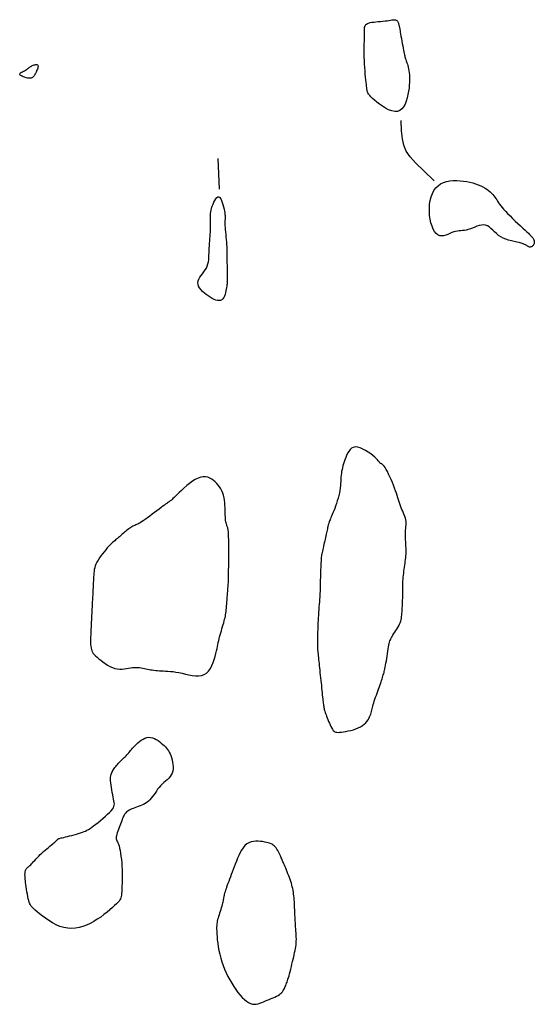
# Model space of a CAD drawing. Header units: millimetres. Extents: x 32690613 to 32693367, y 5343692 to 5344708.
# Tile 795 of 1009: x 32693310 to 32693327, y 5344052 to 5344084. Entities that reach past the tile are written whole.
import ezdxf

# ---------------------------------------------------------------- set-up
doc = ezdxf.new("R2010")
doc.units = ezdxf.units.MM
doc.header["$LTSCALE"] = 20
doc.layers.add('02-DGM_HL_492.50', color=92, linetype='Continuous')
doc.layers.add('02-DGM_HL_493.00', color=102, linetype='Continuous')

msp = doc.modelspace()

# ---------------------------------------------------------------- linework, layer by layer
at = {"layer": '02-DGM_HL_492.50', "elevation": 492.5, "flags": 128}
msp.add_lwpolyline([(32693316.769, 5344055.532), (32693316.755, 5344055.482), (32693316.739, 5344055.428), (32693316.722, 5344055.372), (32693316.703, 5344055.314), (32693316.684, 5344055.256), (32693316.666, 5344055.198), (32693316.648, 5344055.143), (32693316.633, 5344055.092), (32693316.62, 5344055.044), (32693316.609, 5344054.999), (32693316.6, 5344054.954), (32693316.594, 5344054.908), (32693316.59, 5344054.858), (32693316.588, 5344054.802), (32693316.588, 5344054.739), (32693316.59, 5344054.667), (32693316.594, 5344054.583), (32693316.601, 5344054.489), (32693316.61, 5344054.387), (32693316.623, 5344054.277), (32693316.64, 5344054.162), (32693316.661, 5344054.042), (32693316.687, 5344053.92), (32693316.719, 5344053.796), (32693316.757, 5344053.673), (32693316.8, 5344053.55), (32693316.848, 5344053.429), (32693316.9, 5344053.31), (32693316.956, 5344053.194), (32693317.016, 5344053.081), (32693317.079, 5344052.972), (32693317.145, 5344052.868), (32693317.212, 5344052.769), (32693317.281, 5344052.676), (32693317.351, 5344052.591), (32693317.421, 5344052.515), (32693317.491, 5344052.448), (32693317.56, 5344052.391), (32693317.627, 5344052.347), (32693317.693, 5344052.315), (32693317.756, 5344052.296), (32693317.818, 5344052.289), (32693317.878, 5344052.293), (32693317.937, 5344052.304), (32693317.995, 5344052.322), (32693318.054, 5344052.345), (32693318.114, 5344052.371), (32693318.174, 5344052.397), (32693318.237, 5344052.423), (32693318.3, 5344052.448), (32693318.362, 5344052.473), (32693318.423, 5344052.498), (32693318.482, 5344052.524), (32693318.537, 5344052.55), (32693318.588, 5344052.577), (32693318.633, 5344052.606), (32693318.672, 5344052.636), (32693318.705, 5344052.667), (32693318.733, 5344052.7), (32693318.756, 5344052.734), (32693318.776, 5344052.768), (32693318.794, 5344052.803), (32693318.809, 5344052.837), (32693318.824, 5344052.872), (32693318.838, 5344052.906), (32693318.852, 5344052.94), (32693318.867, 5344052.976), (32693318.881, 5344053.015), (32693318.896, 5344053.057), (32693318.911, 5344053.104), (32693318.928, 5344053.157), (32693318.945, 5344053.216), (32693318.963, 5344053.283), (32693318.982, 5344053.356), (32693319.001, 5344053.434), (32693319.021, 5344053.515), (32693319.04, 5344053.597), (32693319.06, 5344053.679), (32693319.078, 5344053.759), (32693319.096, 5344053.836), (32693319.113, 5344053.908), (32693319.128, 5344053.975), (32693319.142, 5344054.04), (32693319.154, 5344054.102), (32693319.164, 5344054.163), (32693319.172, 5344054.223), (32693319.178, 5344054.283), (32693319.182, 5344054.345), (32693319.183, 5344054.409), (32693319.182, 5344054.474), (32693319.18, 5344054.541), (32693319.176, 5344054.608), (32693319.171, 5344054.675), (32693319.166, 5344054.743), (32693319.16, 5344054.809), (32693319.155, 5344054.875), (32693319.151, 5344054.939), (32693319.147, 5344055.001), (32693319.143, 5344055.063), (32693319.14, 5344055.124), (32693319.137, 5344055.185), (32693319.134, 5344055.246), (32693319.132, 5344055.307), (32693319.129, 5344055.369), (32693319.127, 5344055.432), (32693319.124, 5344055.496), (32693319.121, 5344055.56), (32693319.118, 5344055.624), (32693319.113, 5344055.688), (32693319.108, 5344055.752), (32693319.102, 5344055.814), (32693319.095, 5344055.876), (32693319.086, 5344055.936), (32693319.076, 5344055.995), (32693319.065, 5344056.054), (32693319.052, 5344056.112), (32693319.037, 5344056.17), (32693319.02, 5344056.229), (32693319.002, 5344056.289), (32693318.981, 5344056.35), (32693318.959, 5344056.412), (32693318.935, 5344056.475), (32693318.911, 5344056.538), (32693318.886, 5344056.599), (32693318.861, 5344056.659), (32693318.838, 5344056.715), (32693318.815, 5344056.768), (32693318.795, 5344056.815), (32693318.777, 5344056.856), (32693318.761, 5344056.893), (32693318.747, 5344056.927), (32693318.734, 5344056.958), (32693318.72, 5344056.988), (32693318.707, 5344057.019), (32693318.693, 5344057.051), (32693318.678, 5344057.086), (32693318.662, 5344057.125), (32693318.643, 5344057.167), (32693318.623, 5344057.21), (32693318.601, 5344057.255), (32693318.577, 5344057.298), (32693318.552, 5344057.34), (32693318.525, 5344057.38), (32693318.496, 5344057.415), (32693318.465, 5344057.446), (32693318.433, 5344057.472), (32693318.397, 5344057.495), (32693318.358, 5344057.514), (32693318.314, 5344057.53), (32693318.266, 5344057.545), (32693318.212, 5344057.558), (32693318.152, 5344057.57), (32693318.086, 5344057.582), (32693318.015, 5344057.592), (32693317.94, 5344057.598), (32693317.864, 5344057.598), (32693317.787, 5344057.591), (32693317.712, 5344057.575), (32693317.639, 5344057.547), (32693317.571, 5344057.507), (32693317.509, 5344057.453), (32693317.452, 5344057.386), (32693317.4, 5344057.309), (32693317.353, 5344057.225), (32693317.309, 5344057.134), (32693317.269, 5344057.041), (32693317.231, 5344056.946), (32693317.195, 5344056.852), (32693317.16, 5344056.761), (32693317.126, 5344056.673), (32693317.094, 5344056.589), (32693317.063, 5344056.509), (32693317.034, 5344056.432), (32693317.007, 5344056.359), (32693316.981, 5344056.29), (32693316.957, 5344056.224), (32693316.934, 5344056.163), (32693316.914, 5344056.105), (32693316.895, 5344056.051), (32693316.878, 5344056), (32693316.863, 5344055.953), (32693316.849, 5344055.909), (32693316.838, 5344055.867), (32693316.829, 5344055.829), (32693316.821, 5344055.793), (32693316.814, 5344055.758), (32693316.809, 5344055.725), (32693316.803, 5344055.691), (32693316.797, 5344055.655), (32693316.789, 5344055.618), (32693316.781, 5344055.577)], close=True, dxfattribs=at)
at = {"layer": '02-DGM_HL_493.00', "elevation": 493, "flags": 128}
for points in [[(32693321.724, 5344081.713), (32693321.662, 5344081.769), (32693321.613, 5344081.816), (32693321.575, 5344081.857), (32693321.548, 5344081.891), (32693321.528, 5344081.92), (32693321.514, 5344081.945), (32693321.505, 5344081.966), (32693321.498, 5344081.984), (32693321.493, 5344082), (32693321.489, 5344082.017), (32693321.486, 5344082.035), (32693321.482, 5344082.057), (32693321.478, 5344082.085), (32693321.474, 5344082.12), (32693321.469, 5344082.165), (32693321.463, 5344082.221), (32693321.455, 5344082.29), (32693321.446, 5344082.37), (32693321.437, 5344082.46), (32693321.428, 5344082.558), (32693321.419, 5344082.663), (32693321.411, 5344082.773), (32693321.404, 5344082.886), (32693321.398, 5344083.001), (32693321.395, 5344083.116), (32693321.393, 5344083.23), (32693321.393, 5344083.34), (32693321.393, 5344083.445), (32693321.395, 5344083.544), (32693321.397, 5344083.634), (32693321.399, 5344083.715), (32693321.401, 5344083.784), (32693321.402, 5344083.84), (32693321.403, 5344083.885), (32693321.404, 5344083.92), (32693321.404, 5344083.946), (32693321.404, 5344083.966), (32693321.403, 5344083.981), (32693321.403, 5344083.993), (32693321.402, 5344084.003), (32693321.401, 5344084.013), (32693321.4, 5344084.024), (32693321.4, 5344084.034), (32693321.4, 5344084.046), (32693321.401, 5344084.058), (32693321.402, 5344084.071), (32693321.404, 5344084.085), (32693321.408, 5344084.1), (32693321.413, 5344084.116), (32693321.42, 5344084.133), (32693321.432, 5344084.151), (32693321.448, 5344084.169), (32693321.47, 5344084.186), (32693321.499, 5344084.203), (32693321.536, 5344084.218), (32693321.582, 5344084.232), (32693321.639, 5344084.243), (32693321.704, 5344084.253), (32693321.774, 5344084.261), (32693321.848, 5344084.268), (32693321.924, 5344084.275), (32693321.999, 5344084.281), (32693322.07, 5344084.288), (32693322.136, 5344084.295), (32693322.194, 5344084.303), (32693322.245, 5344084.311), (32693322.29, 5344084.319), (32693322.329, 5344084.325), (32693322.362, 5344084.328), (32693322.391, 5344084.329), (32693322.415, 5344084.325), (32693322.437, 5344084.316), (32693322.455, 5344084.303), (32693322.471, 5344084.284), (32693322.485, 5344084.262), (32693322.496, 5344084.238), (32693322.506, 5344084.213), (32693322.514, 5344084.187), (32693322.52, 5344084.163), (32693322.526, 5344084.141), (32693322.53, 5344084.122), (32693322.534, 5344084.104), (32693322.538, 5344084.085), (32693322.542, 5344084.065), (32693322.547, 5344084.04), (32693322.552, 5344084.009), (32693322.559, 5344083.969), (32693322.568, 5344083.92), (32693322.578, 5344083.86), (32693322.59, 5344083.79), (32693322.604, 5344083.715), (32693322.617, 5344083.635), (32693322.632, 5344083.555), (32693322.646, 5344083.476), (32693322.659, 5344083.402), (32693322.671, 5344083.336), (32693322.682, 5344083.278), (32693322.692, 5344083.229), (32693322.701, 5344083.187), (32693322.71, 5344083.151), (32693322.718, 5344083.118), (32693322.727, 5344083.088), (32693322.736, 5344083.058), (32693322.747, 5344083.028), (32693322.759, 5344082.995), (32693322.771, 5344082.96), (32693322.784, 5344082.921), (32693322.798, 5344082.879), (32693322.811, 5344082.833), (32693322.824, 5344082.783), (32693322.836, 5344082.728), (32693322.847, 5344082.669), (32693322.856, 5344082.604), (32693322.863, 5344082.534), (32693322.867, 5344082.458), (32693322.868, 5344082.378), (32693322.867, 5344082.292), (32693322.861, 5344082.2), (32693322.851, 5344082.103), (32693322.837, 5344082.001), (32693322.818, 5344081.894), (32693322.792, 5344081.786), (32693322.761, 5344081.681), (32693322.721, 5344081.582), (32693322.674, 5344081.495), (32693322.617, 5344081.423), (32693322.551, 5344081.371), (32693322.474, 5344081.342), (32693322.386, 5344081.339), (32693322.289, 5344081.36), (32693322.188, 5344081.399), (32693322.086, 5344081.452), (32693321.984, 5344081.514), (32693321.888, 5344081.582), (32693321.801, 5344081.649)], [(32693310.176, 5344082.548), (32693310.175, 5344082.567), (32693310.186, 5344082.585), (32693310.206, 5344082.602), (32693310.233, 5344082.619), (32693310.264, 5344082.636), (32693310.299, 5344082.653), (32693310.333, 5344082.669), (32693310.366, 5344082.686), (32693310.394, 5344082.703), (32693310.419, 5344082.72), (32693310.442, 5344082.737), (32693310.464, 5344082.754), (32693310.485, 5344082.771), (32693310.506, 5344082.787), (32693310.529, 5344082.803), (32693310.555, 5344082.818), (32693310.584, 5344082.833), (32693310.615, 5344082.846), (32693310.646, 5344082.857), (32693310.677, 5344082.864), (32693310.706, 5344082.868), (32693310.732, 5344082.868), (32693310.752, 5344082.862), (32693310.767, 5344082.85), (32693310.774, 5344082.832), (32693310.775, 5344082.808), (32693310.771, 5344082.78), (32693310.762, 5344082.749), (32693310.751, 5344082.716), (32693310.737, 5344082.683), (32693310.723, 5344082.652), (32693310.709, 5344082.623), (32693310.696, 5344082.597), (32693310.685, 5344082.574), (32693310.674, 5344082.554), (32693310.664, 5344082.537), (32693310.654, 5344082.521), (32693310.645, 5344082.507), (32693310.635, 5344082.493), (32693310.626, 5344082.48), (32693310.615, 5344082.467), (32693310.604, 5344082.455), (32693310.59, 5344082.444), (32693310.574, 5344082.434), (32693310.554, 5344082.427), (32693310.53, 5344082.423), (32693310.501, 5344082.421), (32693310.467, 5344082.424), (32693310.426, 5344082.431), (32693310.382, 5344082.442), (32693310.336, 5344082.455), (32693310.291, 5344082.472), (32693310.251, 5344082.49), (32693310.216, 5344082.509), (32693310.191, 5344082.528)], [(32693326.918, 5344077.023), (32693326.906, 5344077.003), (32693326.892, 5344076.983), (32693326.875, 5344076.966), (32693326.856, 5344076.952), (32693326.836, 5344076.94), (32693326.815, 5344076.932), (32693326.794, 5344076.929), (32693326.773, 5344076.93), (32693326.752, 5344076.936), (32693326.732, 5344076.947), (32693326.708, 5344076.962), (32693326.682, 5344076.979), (32693326.649, 5344076.998), (32693326.61, 5344077.018), (32693326.563, 5344077.038), (32693326.505, 5344077.057), (32693326.436, 5344077.075), (32693326.358, 5344077.092), (32693326.274, 5344077.11), (32693326.185, 5344077.131), (32693326.094, 5344077.155), (32693326.005, 5344077.183), (32693325.918, 5344077.218), (32693325.837, 5344077.26), (32693325.763, 5344077.311), (32693325.696, 5344077.367), (32693325.634, 5344077.425), (32693325.575, 5344077.483), (32693325.518, 5344077.537), (32693325.462, 5344077.583), (32693325.404, 5344077.62), (32693325.342, 5344077.643), (32693325.277, 5344077.651), (32693325.208, 5344077.645), (32693325.137, 5344077.629), (32693325.064, 5344077.605), (32693324.992, 5344077.577), (32693324.919, 5344077.548), (32693324.849, 5344077.52), (32693324.781, 5344077.497), (32693324.717, 5344077.482), (32693324.656, 5344077.472), (32693324.597, 5344077.466), (32693324.539, 5344077.462), (32693324.482, 5344077.458), (32693324.425, 5344077.452), (32693324.366, 5344077.441), (32693324.306, 5344077.425), (32693324.243, 5344077.401), (32693324.178, 5344077.373), (32693324.112, 5344077.344), (32693324.045, 5344077.319), (32693323.979, 5344077.3), (32693323.914, 5344077.292), (32693323.852, 5344077.299), (32693323.793, 5344077.324), (32693323.737, 5344077.37), (32693323.686, 5344077.435), (32693323.64, 5344077.517), (32693323.6, 5344077.612), (32693323.567, 5344077.719), (32693323.54, 5344077.835), (32693323.522, 5344077.956), (32693323.513, 5344078.08), (32693323.513, 5344078.205), (32693323.522, 5344078.328), (32693323.542, 5344078.448), (32693323.571, 5344078.562), (32693323.611, 5344078.669), (32693323.662, 5344078.766), (32693323.724, 5344078.852), (32693323.797, 5344078.925), (32693323.881, 5344078.983), (32693323.975, 5344079.028), (32693324.076, 5344079.06), (32693324.183, 5344079.08), (32693324.293, 5344079.091), (32693324.406, 5344079.093), (32693324.518, 5344079.088), (32693324.627, 5344079.077), (32693324.733, 5344079.061), (32693324.834, 5344079.041), (32693324.93, 5344079.016), (32693325.021, 5344078.989), (32693325.106, 5344078.958), (32693325.186, 5344078.924), (32693325.26, 5344078.888), (32693325.327, 5344078.85), (32693325.388, 5344078.81), (32693325.443, 5344078.768), (32693325.492, 5344078.726), (32693325.537, 5344078.682), (32693325.577, 5344078.638), (32693325.613, 5344078.594), (32693325.647, 5344078.55), (32693325.678, 5344078.506), (32693325.707, 5344078.463), (32693325.736, 5344078.419), (32693325.767, 5344078.374), (32693325.8, 5344078.327), (32693325.837, 5344078.276), (32693325.881, 5344078.221), (32693325.932, 5344078.16), (32693325.992, 5344078.093), (32693326.062, 5344078.02), (32693326.14, 5344077.941), (32693326.224, 5344077.859), (32693326.31, 5344077.776), (32693326.396, 5344077.694), (32693326.48, 5344077.616), (32693326.558, 5344077.544), (32693326.628, 5344077.479), (32693326.687, 5344077.424), (32693326.737, 5344077.377), (32693326.778, 5344077.338), (32693326.812, 5344077.305), (32693326.84, 5344077.276), (32693326.862, 5344077.251), (32693326.879, 5344077.228), (32693326.894, 5344077.206), (32693326.906, 5344077.183), (32693326.916, 5344077.16), (32693326.924, 5344077.137), (32693326.929, 5344077.113), (32693326.931, 5344077.09), (32693326.93, 5344077.067), (32693326.926, 5344077.045)], [(32693316.916, 5344076.942), (32693316.919, 5344076.884), (32693316.921, 5344076.833), (32693316.922, 5344076.789), (32693316.922, 5344076.747), (32693316.922, 5344076.706), (32693316.921, 5344076.662), (32693316.921, 5344076.612), (32693316.922, 5344076.555), (32693316.923, 5344076.487), (32693316.925, 5344076.412), (32693316.927, 5344076.331), (32693316.929, 5344076.247), (32693316.932, 5344076.164), (32693316.934, 5344076.084), (32693316.935, 5344076.009), (32693316.936, 5344075.943), (32693316.936, 5344075.888), (32693316.935, 5344075.842), (32693316.933, 5344075.802), (32693316.931, 5344075.766), (32693316.927, 5344075.732), (32693316.922, 5344075.697), (32693316.916, 5344075.659), (32693316.909, 5344075.615), (32693316.901, 5344075.565), (32693316.891, 5344075.508), (32693316.878, 5344075.45), (32693316.863, 5344075.391), (32693316.844, 5344075.335), (32693316.82, 5344075.285), (32693316.791, 5344075.242), (32693316.756, 5344075.211), (32693316.715, 5344075.192), (32693316.669, 5344075.186), (32693316.617, 5344075.19), (32693316.562, 5344075.205), (32693316.503, 5344075.228), (32693316.442, 5344075.259), (32693316.378, 5344075.296), (32693316.314, 5344075.339), (32693316.25, 5344075.385), (32693316.188, 5344075.434), (32693316.13, 5344075.487), (32693316.079, 5344075.542), (32693316.035, 5344075.598), (32693316.002, 5344075.656), (32693315.982, 5344075.714), (32693315.976, 5344075.772), (32693315.986, 5344075.83), (32693316.009, 5344075.888), (32693316.043, 5344075.946), (32693316.084, 5344076.004), (32693316.129, 5344076.063), (32693316.175, 5344076.123), (32693316.218, 5344076.185), (32693316.255, 5344076.248), (32693316.284, 5344076.312), (32693316.305, 5344076.379), (32693316.32, 5344076.447), (32693316.33, 5344076.518), (32693316.336, 5344076.59), (32693316.339, 5344076.663), (32693316.342, 5344076.738), (32693316.344, 5344076.815), (32693316.348, 5344076.893), (32693316.352, 5344076.972), (32693316.358, 5344077.051), (32693316.364, 5344077.129), (32693316.369, 5344077.204), (32693316.375, 5344077.278), (32693316.38, 5344077.347), (32693316.384, 5344077.412), (32693316.387, 5344077.472), (32693316.389, 5344077.528), (32693316.39, 5344077.58), (32693316.39, 5344077.628), (32693316.389, 5344077.674), (32693316.388, 5344077.717), (32693316.387, 5344077.76), (32693316.385, 5344077.802), (32693316.383, 5344077.843), (32693316.383, 5344077.886), (32693316.383, 5344077.929), (32693316.385, 5344077.975), (32693316.39, 5344078.024), (32693316.398, 5344078.076), (32693316.409, 5344078.132), (32693316.425, 5344078.192), (32693316.446, 5344078.258), (32693316.471, 5344078.325), (32693316.499, 5344078.39), (32693316.53, 5344078.45), (32693316.562, 5344078.501), (32693316.595, 5344078.539), (32693316.629, 5344078.561), (32693316.661, 5344078.563), (32693316.692, 5344078.543), (32693316.721, 5344078.503), (32693316.747, 5344078.448), (32693316.772, 5344078.383), (32693316.794, 5344078.311), (32693316.813, 5344078.237), (32693316.829, 5344078.164), (32693316.842, 5344078.097), (32693316.852, 5344078.04), (32693316.859, 5344077.992), (32693316.863, 5344077.952), (32693316.865, 5344077.918), (32693316.866, 5344077.89), (32693316.865, 5344077.867), (32693316.863, 5344077.846), (32693316.861, 5344077.827), (32693316.86, 5344077.809), (32693316.858, 5344077.79), (32693316.857, 5344077.768), (32693316.856, 5344077.743), (32693316.857, 5344077.712), (32693316.858, 5344077.674), (32693316.86, 5344077.627), (32693316.864, 5344077.57), (32693316.869, 5344077.502), (32693316.876, 5344077.426), (32693316.883, 5344077.343), (32693316.89, 5344077.258), (32693316.898, 5344077.172), (32693316.905, 5344077.089), (32693316.911, 5344077.012)], [(32693321.105, 5344070.425), (32693321.038, 5344070.412), (32693320.981, 5344070.382), (32693320.93, 5344070.338), (32693320.887, 5344070.282), (32693320.85, 5344070.218), (32693320.818, 5344070.149), (32693320.789, 5344070.077), (32693320.764, 5344070.006), (32693320.741, 5344069.939), (32693320.72, 5344069.874), (32693320.701, 5344069.812), (32693320.685, 5344069.751), (32693320.67, 5344069.691), (32693320.658, 5344069.631), (32693320.648, 5344069.571), (32693320.64, 5344069.509), (32693320.635, 5344069.445), (32693320.631, 5344069.379), (32693320.627, 5344069.31), (32693320.623, 5344069.24), (32693320.618, 5344069.166), (32693320.611, 5344069.09), (32693320.6, 5344069.011), (32693320.586, 5344068.929), (32693320.567, 5344068.844), (32693320.543, 5344068.758), (32693320.517, 5344068.672), (32693320.489, 5344068.586), (32693320.46, 5344068.504), (32693320.431, 5344068.425), (32693320.402, 5344068.351), (32693320.376, 5344068.283), (32693320.352, 5344068.224), (32693320.33, 5344068.171), (32693320.311, 5344068.125), (32693320.294, 5344068.085), (32693320.28, 5344068.05), (32693320.267, 5344068.02), (32693320.256, 5344067.993), (32693320.247, 5344067.97), (32693320.239, 5344067.949), (32693320.232, 5344067.929), (32693320.226, 5344067.91), (32693320.221, 5344067.891), (32693320.216, 5344067.87), (32693320.211, 5344067.848), (32693320.206, 5344067.822), (32693320.199, 5344067.793), (32693320.192, 5344067.759), (32693320.184, 5344067.721), (32693320.175, 5344067.679), (32693320.166, 5344067.633), (32693320.155, 5344067.584), (32693320.144, 5344067.533), (32693320.132, 5344067.479), (32693320.119, 5344067.423), (32693320.106, 5344067.365), (32693320.092, 5344067.307), (32693320.079, 5344067.249), (32693320.065, 5344067.192), (32693320.053, 5344067.137), (32693320.041, 5344067.084), (32693320.03, 5344067.035), (32693320.02, 5344066.991), (32693320.012, 5344066.951), (32693320.006, 5344066.915), (32693320, 5344066.88), (32693319.996, 5344066.844), (32693319.992, 5344066.806), (32693319.989, 5344066.763), (32693319.986, 5344066.713), (32693319.983, 5344066.656), (32693319.98, 5344066.588), (32693319.976, 5344066.513), (32693319.973, 5344066.432), (32693319.97, 5344066.348), (32693319.967, 5344066.264), (32693319.964, 5344066.181), (32693319.962, 5344066.103), (32693319.96, 5344066.033), (32693319.959, 5344065.97), (32693319.959, 5344065.915), (32693319.958, 5344065.865), (32693319.957, 5344065.818), (32693319.956, 5344065.771), (32693319.955, 5344065.722), (32693319.952, 5344065.67), (32693319.949, 5344065.611), (32693319.945, 5344065.544), (32693319.939, 5344065.47), (32693319.933, 5344065.391), (32693319.926, 5344065.307), (32693319.919, 5344065.22), (32693319.912, 5344065.131), (32693319.905, 5344065.041), (32693319.899, 5344064.953), (32693319.894, 5344064.867), (32693319.89, 5344064.783), (32693319.886, 5344064.702), (32693319.883, 5344064.624), (32693319.88, 5344064.549), (32693319.878, 5344064.477), (32693319.876, 5344064.409), (32693319.874, 5344064.344), (32693319.872, 5344064.283), (32693319.871, 5344064.226), (32693319.87, 5344064.172), (32693319.869, 5344064.12), (32693319.869, 5344064.07), (32693319.869, 5344064.021), (32693319.869, 5344063.974), (32693319.871, 5344063.927), (32693319.873, 5344063.88), (32693319.876, 5344063.833), (32693319.88, 5344063.784), (32693319.884, 5344063.735), (32693319.889, 5344063.683), (32693319.894, 5344063.629), (32693319.9, 5344063.572), (32693319.907, 5344063.511), (32693319.913, 5344063.447), (32693319.921, 5344063.38), (32693319.928, 5344063.308), (32693319.936, 5344063.234), (32693319.944, 5344063.158), (32693319.952, 5344063.079), (32693319.961, 5344062.998), (32693319.97, 5344062.915), (32693319.979, 5344062.831), (32693319.988, 5344062.747), (32693319.997, 5344062.663), (32693320.005, 5344062.581), (32693320.014, 5344062.502), (32693320.022, 5344062.426), (32693320.029, 5344062.355), (32693320.036, 5344062.289), (32693320.042, 5344062.23), (32693320.048, 5344062.177), (32693320.054, 5344062.129), (32693320.059, 5344062.086), (32693320.064, 5344062.047), (32693320.069, 5344062.011), (32693320.074, 5344061.978), (32693320.08, 5344061.946), (32693320.086, 5344061.916), (32693320.093, 5344061.886), (32693320.101, 5344061.855), (32693320.11, 5344061.823), (32693320.121, 5344061.789), (32693320.134, 5344061.751), (32693320.149, 5344061.71), (32693320.166, 5344061.663), (32693320.186, 5344061.611), (32693320.208, 5344061.555), (32693320.232, 5344061.497), (32693320.257, 5344061.439), (32693320.283, 5344061.382), (32693320.309, 5344061.328), (32693320.335, 5344061.279), (32693320.361, 5344061.237), (32693320.385, 5344061.203), (32693320.411, 5344061.177), (32693320.438, 5344061.159), (32693320.468, 5344061.146), (32693320.503, 5344061.14), (32693320.544, 5344061.138), (32693320.592, 5344061.141), (32693320.649, 5344061.147), (32693320.716, 5344061.157), (32693320.791, 5344061.169), (32693320.872, 5344061.184), (32693320.955, 5344061.203), (32693321.04, 5344061.226), (32693321.122, 5344061.253), (32693321.201, 5344061.283), (32693321.273, 5344061.318), (32693321.337, 5344061.358), (32693321.392, 5344061.401), (32693321.44, 5344061.447), (32693321.481, 5344061.495), (32693321.516, 5344061.544), (32693321.545, 5344061.593), (32693321.569, 5344061.642), (32693321.589, 5344061.688), (32693321.605, 5344061.732), (32693321.618, 5344061.775), (32693321.629, 5344061.816), (32693321.639, 5344061.858), (32693321.649, 5344061.901), (32693321.659, 5344061.945), (32693321.671, 5344061.992), (32693321.685, 5344062.043), (32693321.702, 5344062.098), (32693321.721, 5344062.156), (32693321.742, 5344062.217), (32693321.765, 5344062.281), (32693321.789, 5344062.346), (32693321.813, 5344062.411), (32693321.837, 5344062.476), (32693321.86, 5344062.541), (32693321.882, 5344062.603), (32693321.903, 5344062.664), (32693321.922, 5344062.722), (32693321.94, 5344062.778), (32693321.958, 5344062.831), (32693321.974, 5344062.88), (32693321.988, 5344062.927), (32693322.002, 5344062.971), (32693322.014, 5344063.01), (32693322.026, 5344063.048), (32693322.037, 5344063.085), (32693322.047, 5344063.124), (32693322.058, 5344063.165), (32693322.068, 5344063.21), (32693322.078, 5344063.262), (32693322.09, 5344063.32), (32693322.101, 5344063.387), (32693322.114, 5344063.461), (32693322.127, 5344063.54), (32693322.14, 5344063.62), (32693322.152, 5344063.701), (32693322.165, 5344063.779), (32693322.177, 5344063.853), (32693322.188, 5344063.919), (32693322.198, 5344063.977), (32693322.208, 5344064.028), (32693322.219, 5344064.072), (32693322.23, 5344064.112), (32693322.244, 5344064.149), (32693322.26, 5344064.186), (32693322.279, 5344064.222), (32693322.302, 5344064.262), (32693322.329, 5344064.304), (32693322.359, 5344064.35), (32693322.392, 5344064.398), (32693322.425, 5344064.449), (32693322.459, 5344064.5), (32693322.491, 5344064.553), (32693322.52, 5344064.605), (32693322.545, 5344064.656), (32693322.566, 5344064.707), (32693322.582, 5344064.756), (32693322.594, 5344064.805), (32693322.604, 5344064.855), (32693322.611, 5344064.905), (32693322.616, 5344064.957), (32693322.62, 5344065.01), (32693322.623, 5344065.066), (32693322.627, 5344065.124), (32693322.63, 5344065.185), (32693322.634, 5344065.247), (32693322.637, 5344065.311), (32693322.64, 5344065.375), (32693322.643, 5344065.44), (32693322.645, 5344065.504), (32693322.646, 5344065.567), (32693322.647, 5344065.629), (32693322.647, 5344065.69), (32693322.647, 5344065.75), (32693322.647, 5344065.81), (32693322.647, 5344065.87), (32693322.648, 5344065.93), (32693322.65, 5344065.992), (32693322.653, 5344066.054), (32693322.658, 5344066.118), (32693322.663, 5344066.183), (32693322.67, 5344066.25), (32693322.678, 5344066.316), (32693322.687, 5344066.382), (32693322.695, 5344066.448), (32693322.704, 5344066.513), (32693322.713, 5344066.577), (32693322.722, 5344066.639), (32693322.731, 5344066.7), (32693322.738, 5344066.76), (32693322.745, 5344066.82), (32693322.75, 5344066.88), (32693322.754, 5344066.94), (32693322.756, 5344067.002), (32693322.756, 5344067.065), (32693322.755, 5344067.13), (32693322.751, 5344067.197), (32693322.747, 5344067.265), (32693322.743, 5344067.333), (32693322.738, 5344067.401), (32693322.735, 5344067.468), (32693322.734, 5344067.533), (32693322.734, 5344067.597), (32693322.737, 5344067.659), (32693322.742, 5344067.718), (32693322.748, 5344067.775), (32693322.753, 5344067.832), (32693322.757, 5344067.887), (32693322.758, 5344067.941), (32693322.756, 5344067.996), (32693322.749, 5344068.05), (32693322.736, 5344068.105), (32693322.719, 5344068.16), (32693322.698, 5344068.216), (32693322.674, 5344068.273), (32693322.649, 5344068.331), (32693322.622, 5344068.39), (32693322.596, 5344068.449), (32693322.572, 5344068.51), (32693322.549, 5344068.573), (32693322.527, 5344068.637), (32693322.507, 5344068.703), (32693322.486, 5344068.772), (32693322.463, 5344068.845), (32693322.439, 5344068.921), (32693322.413, 5344069.002), (32693322.382, 5344069.087), (32693322.348, 5344069.178), (32693322.31, 5344069.271), (32693322.271, 5344069.364), (32693322.229, 5344069.456), (32693322.188, 5344069.543), (32693322.148, 5344069.623), (32693322.109, 5344069.694), (32693322.074, 5344069.753), (32693322.042, 5344069.798), (32693322.014, 5344069.832), (32693321.989, 5344069.855), (32693321.968, 5344069.871), (32693321.95, 5344069.881), (32693321.935, 5344069.887), (32693321.922, 5344069.892), (32693321.912, 5344069.898), (32693321.904, 5344069.906), (32693321.895, 5344069.917), (32693321.885, 5344069.933), (32693321.871, 5344069.953), (32693321.851, 5344069.978), (32693321.824, 5344070.01), (32693321.787, 5344070.047), (32693321.738, 5344070.092), (32693321.676, 5344070.144), (32693321.603, 5344070.199), (32693321.523, 5344070.256), (32693321.437, 5344070.31), (32693321.35, 5344070.357), (32693321.263, 5344070.394), (32693321.181, 5344070.418)], [(32693316.561, 5344063.7), (32693316.581, 5344063.786), (32693316.6, 5344063.863), (32693316.615, 5344063.934), (32693316.63, 5344064), (32693316.643, 5344064.063), (32693316.657, 5344064.124), (32693316.671, 5344064.185), (32693316.686, 5344064.247), (32693316.703, 5344064.312), (32693316.722, 5344064.378), (32693316.741, 5344064.445), (32693316.761, 5344064.512), (32693316.781, 5344064.578), (32693316.8, 5344064.643), (32693316.818, 5344064.704), (32693316.834, 5344064.763), (32693316.848, 5344064.817), (32693316.861, 5344064.868), (32693316.871, 5344064.917), (32693316.88, 5344064.966), (32693316.888, 5344065.015), (32693316.895, 5344065.067), (32693316.902, 5344065.122), (32693316.907, 5344065.182), (32693316.913, 5344065.247), (32693316.918, 5344065.317), (32693316.924, 5344065.39), (32693316.929, 5344065.463), (32693316.933, 5344065.536), (32693316.938, 5344065.606), (32693316.943, 5344065.672), (32693316.947, 5344065.732), (32693316.951, 5344065.784), (32693316.955, 5344065.831), (32693316.959, 5344065.875), (32693316.963, 5344065.917), (32693316.966, 5344065.96), (32693316.969, 5344066.006), (32693316.972, 5344066.057), (32693316.974, 5344066.116), (32693316.976, 5344066.183), (32693316.977, 5344066.258), (32693316.978, 5344066.341), (32693316.979, 5344066.43), (32693316.98, 5344066.524), (32693316.98, 5344066.623), (32693316.981, 5344066.724), (32693316.981, 5344066.828), (32693316.981, 5344066.933), (32693316.981, 5344067.037), (32693316.981, 5344067.139), (32693316.981, 5344067.238), (32693316.981, 5344067.331), (32693316.98, 5344067.417), (32693316.978, 5344067.495), (32693316.976, 5344067.563), (32693316.973, 5344067.62), (32693316.97, 5344067.667), (32693316.965, 5344067.706), (32693316.961, 5344067.738), (32693316.955, 5344067.766), (32693316.948, 5344067.79), (32693316.941, 5344067.812), (32693316.933, 5344067.835), (32693316.925, 5344067.86), (32693316.915, 5344067.887), (32693316.906, 5344067.917), (32693316.897, 5344067.952), (32693316.889, 5344067.991), (32693316.881, 5344068.036), (32693316.875, 5344068.088), (32693316.871, 5344068.146), (32693316.868, 5344068.213), (32693316.867, 5344068.285), (32693316.866, 5344068.363), (32693316.864, 5344068.444), (32693316.86, 5344068.527), (32693316.854, 5344068.611), (32693316.844, 5344068.694), (32693316.83, 5344068.775), (32693316.81, 5344068.853), (32693316.785, 5344068.927), (32693316.756, 5344068.997), (32693316.721, 5344069.063), (32693316.682, 5344069.126), (32693316.639, 5344069.184), (32693316.591, 5344069.239), (32693316.54, 5344069.29), (32693316.485, 5344069.337), (32693316.426, 5344069.379), (32693316.364, 5344069.412), (32693316.297, 5344069.437), (32693316.225, 5344069.452), (32693316.15, 5344069.454), (32693316.069, 5344069.441), (32693315.984, 5344069.413), (32693315.894, 5344069.368), (32693315.8, 5344069.31), (32693315.706, 5344069.241), (32693315.614, 5344069.166), (32693315.525, 5344069.088), (32693315.441, 5344069.011), (32693315.365, 5344068.939), (32693315.299, 5344068.875), (32693315.245, 5344068.822), (32693315.201, 5344068.779), (32693315.165, 5344068.745), (32693315.136, 5344068.719), (32693315.113, 5344068.698), (32693315.093, 5344068.681), (32693315.075, 5344068.667), (32693315.058, 5344068.654), (32693315.039, 5344068.64), (32693315.017, 5344068.625), (32693314.992, 5344068.608), (32693314.962, 5344068.587), (32693314.928, 5344068.562), (32693314.887, 5344068.533), (32693314.838, 5344068.497), (32693314.782, 5344068.455), (32693314.717, 5344068.406), (32693314.645, 5344068.351), (32693314.569, 5344068.293), (32693314.491, 5344068.233), (32693314.412, 5344068.174), (32693314.336, 5344068.118), (32693314.265, 5344068.067), (32693314.2, 5344068.022), (32693314.144, 5344067.986), (32693314.096, 5344067.957), (32693314.054, 5344067.934), (32693314.017, 5344067.916), (32693313.984, 5344067.901), (32693313.954, 5344067.888), (32693313.924, 5344067.875), (32693313.894, 5344067.861), (32693313.863, 5344067.844), (32693313.83, 5344067.826), (32693313.796, 5344067.805), (32693313.761, 5344067.782), (32693313.725, 5344067.758), (32693313.69, 5344067.733), (32693313.654, 5344067.706), (32693313.619, 5344067.678), (32693313.584, 5344067.65), (32693313.551, 5344067.621), (32693313.517, 5344067.592), (32693313.485, 5344067.563), (32693313.453, 5344067.535), (32693313.422, 5344067.506), (32693313.391, 5344067.479), (32693313.36, 5344067.452), (32693313.33, 5344067.426), (32693313.3, 5344067.401), (32693313.269, 5344067.374), (32693313.236, 5344067.345), (32693313.201, 5344067.314), (32693313.164, 5344067.279), (32693313.123, 5344067.238), (32693313.078, 5344067.192), (32693313.029, 5344067.139), (32693312.977, 5344067.08), (32693312.924, 5344067.017), (32693312.871, 5344066.951), (32693312.819, 5344066.883), (32693312.77, 5344066.814), (32693312.726, 5344066.746), (32693312.689, 5344066.679), (32693312.659, 5344066.616), (32693312.635, 5344066.555), (32693312.618, 5344066.496), (32693312.605, 5344066.437), (32693312.596, 5344066.379), (32693312.59, 5344066.321), (32693312.586, 5344066.261), (32693312.582, 5344066.2), (32693312.579, 5344066.136), (32693312.576, 5344066.069), (32693312.572, 5344066), (32693312.568, 5344065.929), (32693312.565, 5344065.856), (32693312.561, 5344065.78), (32693312.557, 5344065.703), (32693312.553, 5344065.623), (32693312.548, 5344065.542), (32693312.544, 5344065.46), (32693312.54, 5344065.378), (32693312.536, 5344065.298), (32693312.532, 5344065.219), (32693312.528, 5344065.144), (32693312.524, 5344065.073), (32693312.521, 5344065.008), (32693312.518, 5344064.948), (32693312.515, 5344064.892), (32693312.512, 5344064.84), (32693312.51, 5344064.788), (32693312.507, 5344064.736), (32693312.504, 5344064.681), (32693312.501, 5344064.622), (32693312.498, 5344064.556), (32693312.494, 5344064.484), (32693312.49, 5344064.406), (32693312.487, 5344064.324), (32693312.484, 5344064.241), (32693312.483, 5344064.159), (32693312.484, 5344064.08), (32693312.486, 5344064.006), (32693312.491, 5344063.939), (32693312.499, 5344063.881), (32693312.51, 5344063.831), (32693312.526, 5344063.786), (32693312.546, 5344063.746), (32693312.572, 5344063.707), (32693312.605, 5344063.669), (32693312.645, 5344063.628), (32693312.693, 5344063.585), (32693312.749, 5344063.536), (32693312.812, 5344063.484), (32693312.881, 5344063.431), (32693312.955, 5344063.379), (32693313.033, 5344063.329), (32693313.113, 5344063.285), (32693313.193, 5344063.249), (32693313.274, 5344063.221), (32693313.353, 5344063.205), (32693313.431, 5344063.198), (32693313.507, 5344063.199), (32693313.58, 5344063.205), (32693313.652, 5344063.215), (32693313.721, 5344063.226), (32693313.788, 5344063.238), (32693313.851, 5344063.246), (32693313.912, 5344063.251), (32693313.97, 5344063.252), (32693314.026, 5344063.25), (32693314.081, 5344063.245), (32693314.133, 5344063.238), (32693314.185, 5344063.229), (32693314.236, 5344063.219), (32693314.286, 5344063.208), (32693314.337, 5344063.198), (32693314.388, 5344063.188), (32693314.439, 5344063.178), (32693314.492, 5344063.169), (32693314.547, 5344063.16), (32693314.603, 5344063.153), (32693314.661, 5344063.147), (32693314.723, 5344063.142), (32693314.787, 5344063.139), (32693314.855, 5344063.137), (32693314.926, 5344063.134), (32693315.003, 5344063.13), (32693315.083, 5344063.124), (32693315.169, 5344063.115), (32693315.261, 5344063.102), (32693315.359, 5344063.084), (32693315.463, 5344063.06), (32693315.571, 5344063.034), (32693315.681, 5344063.009), (32693315.791, 5344062.988), (32693315.898, 5344062.975), (32693316.001, 5344062.973), (32693316.097, 5344062.985), (32693316.184, 5344063.016), (32693316.261, 5344063.067), (32693316.327, 5344063.135), (32693316.383, 5344063.217), (32693316.432, 5344063.309), (32693316.473, 5344063.408), (32693316.507, 5344063.508), (32693316.536, 5344063.607)], [(32693311.613, 5344054.786), (32693311.487, 5344054.826), (32693311.362, 5344054.88), (32693311.24, 5344054.944), (32693311.122, 5344055.016), (32693311.012, 5344055.091), (32693310.91, 5344055.166), (32693310.819, 5344055.238), (32693310.741, 5344055.302), (32693310.676, 5344055.357), (32693310.623, 5344055.404), (32693310.581, 5344055.445), (32693310.549, 5344055.484), (32693310.523, 5344055.523), (32693310.503, 5344055.564), (32693310.486, 5344055.61), (32693310.471, 5344055.663), (32693310.456, 5344055.726), (32693310.441, 5344055.797), (32693310.427, 5344055.874), (32693310.413, 5344055.953), (32693310.401, 5344056.033), (32693310.389, 5344056.11), (32693310.379, 5344056.184), (32693310.37, 5344056.25), (32693310.363, 5344056.308), (32693310.357, 5344056.358), (32693310.353, 5344056.4), (32693310.35, 5344056.436), (32693310.349, 5344056.468), (32693310.348, 5344056.496), (32693310.348, 5344056.521), (32693310.349, 5344056.544), (32693310.351, 5344056.567), (32693310.353, 5344056.589), (32693310.356, 5344056.61), (32693310.36, 5344056.631), (32693310.366, 5344056.651), (32693310.373, 5344056.67), (32693310.382, 5344056.688), (32693310.393, 5344056.704), (32693310.406, 5344056.72), (32693310.421, 5344056.735), (32693310.438, 5344056.751), (32693310.458, 5344056.767), (32693310.48, 5344056.786), (32693310.505, 5344056.807), (32693310.533, 5344056.832), (32693310.562, 5344056.861), (32693310.595, 5344056.894), (32693310.63, 5344056.932), (32693310.668, 5344056.974), (32693310.709, 5344057.018), (32693310.752, 5344057.065), (32693310.798, 5344057.113), (32693310.846, 5344057.162), (32693310.896, 5344057.211), (32693310.949, 5344057.26), (32693311.003, 5344057.307), (32693311.057, 5344057.353), (32693311.11, 5344057.397), (32693311.161, 5344057.438), (32693311.208, 5344057.477), (32693311.251, 5344057.511), (32693311.288, 5344057.542), (32693311.319, 5344057.569), (32693311.344, 5344057.591), (32693311.364, 5344057.61), (32693311.38, 5344057.625), (32693311.393, 5344057.638), (32693311.404, 5344057.649), (32693311.413, 5344057.657), (32693311.421, 5344057.665), (32693311.43, 5344057.671), (32693311.441, 5344057.676), (32693311.455, 5344057.682), (32693311.473, 5344057.687), (32693311.496, 5344057.694), (32693311.525, 5344057.702), (32693311.563, 5344057.711), (32693311.61, 5344057.722), (32693311.666, 5344057.736), (32693311.731, 5344057.751), (32693311.801, 5344057.769), (32693311.875, 5344057.787), (32693311.95, 5344057.807), (32693312.024, 5344057.827), (32693312.095, 5344057.847), (32693312.16, 5344057.867), (32693312.218, 5344057.887), (32693312.271, 5344057.907), (32693312.32, 5344057.928), (32693312.367, 5344057.952), (32693312.415, 5344057.98), (32693312.465, 5344058.012), (32693312.52, 5344058.051), (32693312.582, 5344058.096), (32693312.652, 5344058.15), (32693312.727, 5344058.209), (32693312.807, 5344058.273), (32693312.886, 5344058.339), (32693312.964, 5344058.406), (32693313.036, 5344058.471), (32693313.101, 5344058.533), (32693313.155, 5344058.59), (32693313.196, 5344058.64), (32693313.226, 5344058.685), (32693313.245, 5344058.727), (32693313.255, 5344058.768), (32693313.258, 5344058.811), (32693313.255, 5344058.856), (32693313.246, 5344058.906), (32693313.235, 5344058.964), (32693313.221, 5344059.03), (32693313.206, 5344059.104), (32693313.191, 5344059.182), (32693313.176, 5344059.263), (32693313.162, 5344059.343), (32693313.15, 5344059.422), (32693313.141, 5344059.497), (32693313.135, 5344059.564), (32693313.133, 5344059.624), (32693313.135, 5344059.676), (32693313.141, 5344059.721), (32693313.15, 5344059.762), (32693313.161, 5344059.798), (32693313.176, 5344059.832), (32693313.193, 5344059.864), (32693313.211, 5344059.895), (32693313.232, 5344059.928), (32693313.254, 5344059.961), (32693313.277, 5344059.995), (32693313.302, 5344060.029), (32693313.329, 5344060.062), (32693313.356, 5344060.096), (32693313.385, 5344060.129), (32693313.415, 5344060.162), (32693313.446, 5344060.193), (32693313.478, 5344060.224), (32693313.51, 5344060.254), (32693313.543, 5344060.285), (32693313.575, 5344060.315), (32693313.607, 5344060.345), (32693313.639, 5344060.376), (32693313.669, 5344060.408), (32693313.699, 5344060.441), (32693313.728, 5344060.476), (32693313.757, 5344060.511), (32693313.787, 5344060.548), (32693313.819, 5344060.586), (32693313.853, 5344060.626), (32693313.89, 5344060.668), (32693313.931, 5344060.712), (32693313.976, 5344060.757), (32693314.025, 5344060.802), (32693314.078, 5344060.846), (32693314.133, 5344060.886), (32693314.191, 5344060.921), (32693314.25, 5344060.949), (32693314.311, 5344060.968), (32693314.374, 5344060.977), (32693314.436, 5344060.973), (32693314.499, 5344060.959), (32693314.56, 5344060.936), (32693314.621, 5344060.905), (32693314.679, 5344060.87), (32693314.735, 5344060.83), (32693314.787, 5344060.789), (32693314.835, 5344060.747), (32693314.879, 5344060.707), (32693314.919, 5344060.667), (32693314.956, 5344060.626), (32693314.989, 5344060.584), (32693315.019, 5344060.54), (32693315.046, 5344060.492), (32693315.072, 5344060.439), (32693315.096, 5344060.381), (32693315.118, 5344060.316), (32693315.138, 5344060.246), (32693315.155, 5344060.173), (32693315.166, 5344060.098), (32693315.172, 5344060.022), (32693315.17, 5344059.949), (32693315.16, 5344059.878), (32693315.141, 5344059.812), (32693315.111, 5344059.752), (32693315.072, 5344059.697), (32693315.026, 5344059.646), (32693314.975, 5344059.597), (32693314.921, 5344059.549), (32693314.866, 5344059.502), (32693314.811, 5344059.452), (32693314.76, 5344059.4), (32693314.712, 5344059.344), (32693314.667, 5344059.285), (32693314.625, 5344059.225), (32693314.585, 5344059.164), (32693314.544, 5344059.104), (32693314.504, 5344059.046), (32693314.461, 5344058.992), (32693314.416, 5344058.942), (32693314.367, 5344058.898), (32693314.316, 5344058.859), (32693314.262, 5344058.825), (32693314.206, 5344058.795), (32693314.15, 5344058.768), (32693314.093, 5344058.744), (32693314.036, 5344058.722), (32693313.981, 5344058.702), (32693313.927, 5344058.683), (32693313.875, 5344058.664), (32693313.825, 5344058.645), (32693313.779, 5344058.625), (32693313.735, 5344058.603), (32693313.695, 5344058.579), (32693313.658, 5344058.552), (32693313.626, 5344058.522), (32693313.598, 5344058.487), (32693313.574, 5344058.449), (32693313.553, 5344058.407), (32693313.533, 5344058.362), (32693313.515, 5344058.314), (32693313.498, 5344058.263), (32693313.479, 5344058.209), (32693313.46, 5344058.154), (32693313.439, 5344058.097), (32693313.416, 5344058.039), (32693313.394, 5344057.981), (32693313.373, 5344057.925), (32693313.353, 5344057.871), (32693313.337, 5344057.821), (32693313.325, 5344057.775), (32693313.318, 5344057.735), (32693313.316, 5344057.7), (32693313.32, 5344057.67), (32693313.329, 5344057.642), (32693313.341, 5344057.613), (32693313.356, 5344057.581), (32693313.372, 5344057.544), (32693313.39, 5344057.498), (32693313.409, 5344057.443), (32693313.426, 5344057.375), (32693313.443, 5344057.295), (32693313.459, 5344057.206), (32693313.473, 5344057.11), (32693313.486, 5344057.006), (32693313.496, 5344056.898), (32693313.505, 5344056.786), (32693313.511, 5344056.673), (32693313.514, 5344056.56), (32693313.514, 5344056.448), (32693313.513, 5344056.339), (32693313.51, 5344056.235), (32693313.506, 5344056.138), (32693313.502, 5344056.048), (32693313.497, 5344055.968), (32693313.492, 5344055.899), (32693313.488, 5344055.842), (32693313.482, 5344055.795), (32693313.474, 5344055.756), (32693313.461, 5344055.72), (32693313.441, 5344055.685), (32693313.414, 5344055.649), (32693313.377, 5344055.608), (32693313.328, 5344055.559), (32693313.267, 5344055.501), (32693313.194, 5344055.435), (32693313.111, 5344055.362), (32693313.019, 5344055.286), (32693312.919, 5344055.207), (32693312.813, 5344055.13), (32693312.702, 5344055.055), (32693312.588, 5344054.984), (32693312.471, 5344054.921), (32693312.353, 5344054.866), (32693312.233, 5344054.821), (32693312.111, 5344054.787), (32693311.988, 5344054.765), (32693311.864, 5344054.756), (32693311.739, 5344054.763)]]:
    msp.add_lwpolyline(points, close=True, dxfattribs=at)
for points in [[(32693323.674, 5344079.087), (32693323.331, 5344079.406), (32693323.073, 5344079.658), (32693322.887, 5344079.866), (32693322.76, 5344080.052), (32693322.681, 5344080.241), (32693322.635, 5344080.454), (32693322.611, 5344080.715), (32693322.596, 5344081.047)], [(32693316.679, 5344078.814), (32693316.64, 5344079.813)]]:
    msp.add_lwpolyline(points, dxfattribs=at)

doc.saveas('drawing.dxf')
